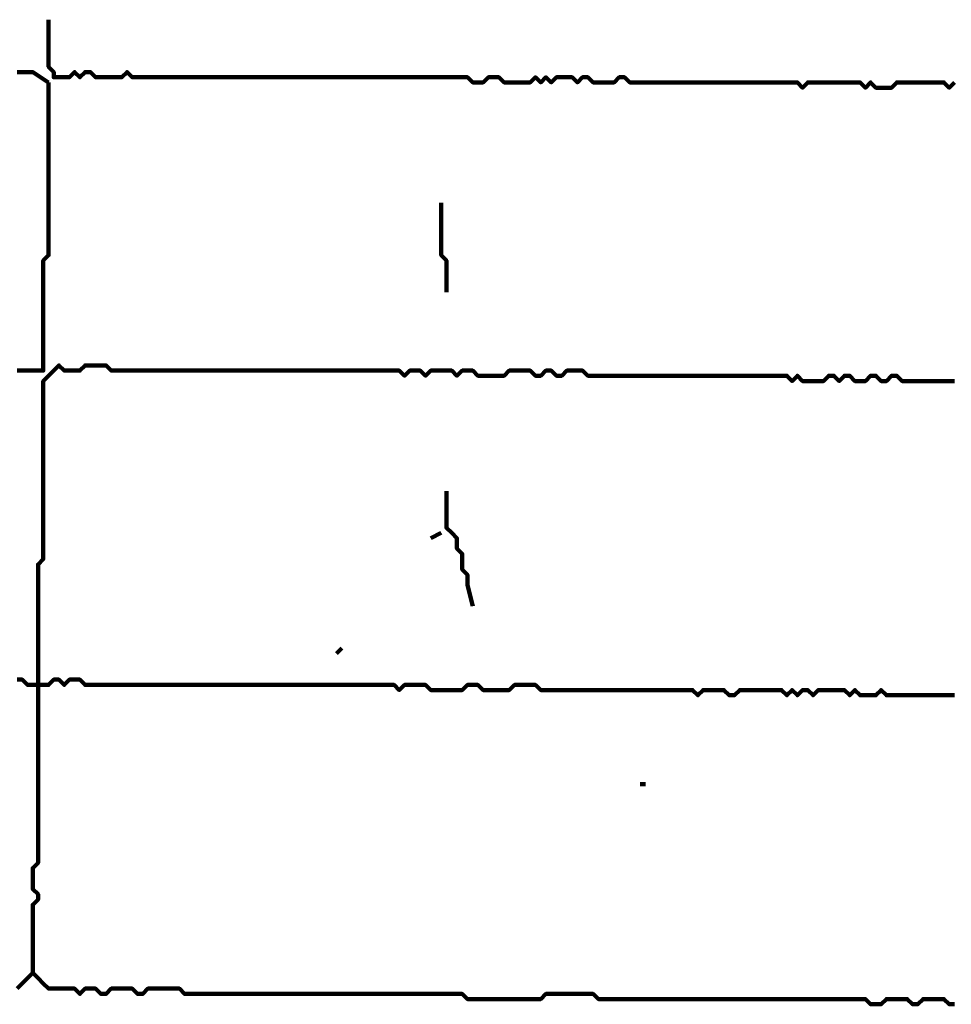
# Model space of a CAD drawing. Header units: metres. Extents: x 1959 to 4131, y 3282 to 4313.
# Tile 309 of 356: x 2428.6 to 2430.24, y 4299.43 to 4301.17. Entities that reach past the tile are written whole.
import ezdxf

# ---------------------------------------------------------------- set-up
doc = ezdxf.new("R2010")
doc.units = ezdxf.units.M
doc.layers.add('P', color=250, linetype='Continuous', lineweight=100)

msp = doc.modelspace()

# ---------------------------------------------------------------- linework, layer by layer
at = {"layer": 'P', "color": 0, "linetype": 'Continuous'}
for points in [[(2430.2448, 4301.0592), (2430.2356, 4301.0499), (2430.2263, 4301.0592), (2430.2171, 4301.0592), (2430.2079, 4301.0592), (2430.1986, 4301.0592), (2430.1894, 4301.0592), (2430.1802, 4301.0592), (2430.1709, 4301.0592), (2430.1617, 4301.0592), (2430.1525, 4301.0592), (2430.1432, 4301.0592), (2430.134, 4301.0499), (2430.1248, 4301.0499), (2430.1156, 4301.0499), (2430.1063, 4301.0499), (2430.0971, 4301.0592), (2430.0879, 4301.0499), (2430.0786, 4301.0592), (2430.0694, 4301.0592), (2430.0602, 4301.0592), (2430.0509, 4301.0592), (2430.0417, 4301.0592), (2430.0325, 4301.0592), (2430.0232, 4301.0592), (2430.014, 4301.0592), (2430.0048, 4301.0592), (2429.9956, 4301.0592), (2429.9863, 4301.0592), (2429.9771, 4301.0499), (2429.9679, 4301.0592), (2429.9586, 4301.0592), (2429.9494, 4301.0592), (2429.9402, 4301.0592), (2429.9309, 4301.0592), (2429.9217, 4301.0592), (2429.9125, 4301.0592), (2429.9032, 4301.0592), (2429.894, 4301.0592), (2429.8848, 4301.0592), (2429.8756, 4301.0592), (2429.8663, 4301.0592), (2429.8571, 4301.0592), (2429.8479, 4301.0592), (2429.8386, 4301.0592), (2429.8294, 4301.0592), (2429.8202, 4301.0592), (2429.8109, 4301.0592), (2429.8017, 4301.0592), (2429.7925, 4301.0592), (2429.7832, 4301.0592), (2429.774, 4301.0592), (2429.7648, 4301.0592), (2429.7556, 4301.0592), (2429.7463, 4301.0592), (2429.7371, 4301.0592), (2429.7279, 4301.0592), (2429.7186, 4301.0592), (2429.7094, 4301.0592), (2429.7002, 4301.0592), (2429.6909, 4301.0592), (2429.6817, 4301.0592), (2429.6725, 4301.0592), (2429.6632, 4301.0684), (2429.654, 4301.0684), (2429.6448, 4301.0592), (2429.6356, 4301.0592), (2429.6263, 4301.0592), (2429.6171, 4301.0592), (2429.6079, 4301.0592), (2429.5986, 4301.0684), (2429.5894, 4301.0684), (2429.5802, 4301.0592), (2429.5709, 4301.0684), (2429.5617, 4301.0684), (2429.5525, 4301.0684), (2429.5432, 4301.0684), (2429.534, 4301.0592), (2429.5248, 4301.0684), (2429.5156, 4301.0592), (2429.5063, 4301.0684), (2429.4971, 4301.0592), (2429.4879, 4301.0592), (2429.4786, 4301.0592), (2429.4694, 4301.0592), (2429.4602, 4301.0592), (2429.4509, 4301.0592), (2429.4417, 4301.0684), (2429.4325, 4301.0684), (2429.4232, 4301.0684), (2429.414, 4301.0592), (2429.4048, 4301.0592), (2429.3956, 4301.0592), (2429.3863, 4301.0684), (2429.3771, 4301.0684), (2429.3679, 4301.0684), (2429.3586, 4301.0684), (2429.3494, 4301.0684), (2429.3402, 4301.0684), (2429.3309, 4301.0684), (2429.3217, 4301.0684), (2429.3125, 4301.0684), (2429.3032, 4301.0684), (2429.294, 4301.0684), (2429.2848, 4301.0684), (2429.2756, 4301.0684), (2429.2663, 4301.0684), (2429.2571, 4301.0684), (2429.2479, 4301.0684), (2429.2386, 4301.0684), (2429.2294, 4301.0684), (2429.2202, 4301.0684), (2429.2109, 4301.0684), (2429.2017, 4301.0684), (2429.1925, 4301.0684), (2429.1832, 4301.0684), (2429.174, 4301.0684), (2429.1648, 4301.0684), (2429.1556, 4301.0684), (2429.1463, 4301.0684), (2429.1371, 4301.0684), (2429.1279, 4301.0684), (2429.1186, 4301.0684), (2429.1094, 4301.0684), (2429.1002, 4301.0684), (2429.0909, 4301.0684), (2429.0817, 4301.0684), (2429.0725, 4301.0684), (2429.0632, 4301.0684), (2429.054, 4301.0684), (2429.0448, 4301.0684), (2429.0356, 4301.0684), (2429.0263, 4301.0684), (2429.0171, 4301.0684), (2429.0079, 4301.0684), (2428.9986, 4301.0684), (2428.9894, 4301.0684), (2428.9802, 4301.0684), (2428.9709, 4301.0684), (2428.9617, 4301.0684), (2428.9525, 4301.0684), (2428.9432, 4301.0684), (2428.934, 4301.0684), (2428.9248, 4301.0684), (2428.9156, 4301.0684), (2428.9063, 4301.0684), (2428.8971, 4301.0684), (2428.8879, 4301.0684), (2428.8786, 4301.0684), (2428.8694, 4301.0684), (2428.8602, 4301.0684), (2428.8509, 4301.0684), (2428.8417, 4301.0684), (2428.8325, 4301.0684), (2428.8232, 4301.0684), (2428.814, 4301.0684), (2428.8048, 4301.0684), (2428.7956, 4301.0684), (2428.7863, 4301.0776), (2428.7771, 4301.0684), (2428.7679, 4301.0684), (2428.7586, 4301.0684), (2428.7494, 4301.0684), (2428.7402, 4301.0684), (2428.7309, 4301.0684), (2428.7217, 4301.0776), (2428.7125, 4301.0776), (2428.7032, 4301.0684), (2428.694, 4301.0776), (2428.6848, 4301.0684), (2428.6756, 4301.0684), (2428.6663, 4301.0684), (2428.6571, 4301.0684), (2428.6571, 4301.0776), (2428.6479, 4301.0869), (2428.6479, 4301.0961), (2428.6479, 4301.1053), (2428.6479, 4301.1146), (2428.6479, 4301.1238), (2428.6479, 4301.133), (2428.6479, 4301.1423), (2428.6479, 4301.1515), (2428.6479, 4301.1607), (2428.6479, 4301.1699)], [(2428.5925, 4301.0776), (2428.6017, 4301.0776), (2428.6109, 4301.0776), (2428.6202, 4301.0776), (2428.6479, 4301.0592)], [(2428.6479, 4301.0592), (2428.6479, 4301.0223), (2428.6479, 4301.013), (2428.6479, 4301.0038), (2428.6479, 4300.9946), (2428.6479, 4300.9853), (2428.6479, 4300.9761), (2428.6479, 4300.9669), (2428.6479, 4300.9576), (2428.6479, 4300.9484), (2428.6479, 4300.9392), (2428.6479, 4300.9299), (2428.6479, 4300.9207), (2428.6479, 4300.9115), (2428.6479, 4300.9023), (2428.6479, 4300.893), (2428.6479, 4300.8838), (2428.6479, 4300.8746), (2428.6479, 4300.8653), (2428.6479, 4300.8561), (2428.6479, 4300.8469), (2428.6479, 4300.8376), (2428.6479, 4300.8284), (2428.6479, 4300.8192), (2428.6479, 4300.8099), (2428.6479, 4300.8007), (2428.6479, 4300.7915), (2428.6479, 4300.7823), (2428.6479, 4300.773), (2428.6479, 4300.7638), (2428.6479, 4300.7546), (2428.6386, 4300.7453), (2428.6386, 4300.7361), (2428.6386, 4300.7269), (2428.6386, 4300.7176), (2428.6386, 4300.7084), (2428.6386, 4300.6992), (2428.6386, 4300.6899), (2428.6386, 4300.6807), (2428.6386, 4300.6715), (2428.6386, 4300.6623), (2428.6386, 4300.653), (2428.6386, 4300.6438), (2428.6386, 4300.6346), (2428.6386, 4300.6253), (2428.6386, 4300.6161), (2428.6386, 4300.6069), (2428.6386, 4300.5976), (2428.6386, 4300.5884), (2428.6386, 4300.5792), (2428.6386, 4300.5699), (2428.6386, 4300.5607), (2428.6386, 4300.5515), (2428.6294, 4300.5515), (2428.6202, 4300.5515), (2428.6109, 4300.5515), (2428.6017, 4300.5515), (2428.5925, 4300.5515)], [(2429.3402, 4300.8469), (2429.3402, 4300.8099), (2429.3402, 4300.8007), (2429.3402, 4300.7915), (2429.3402, 4300.7823), (2429.3402, 4300.773), (2429.3402, 4300.7638), (2429.3402, 4300.7546), (2429.3494, 4300.7453), (2429.3494, 4300.7361), (2429.3494, 4300.7269), (2429.3494, 4300.7176), (2429.3494, 4300.6899)], [(2428.6202, 4299.4899), (2428.6202, 4299.5269), (2428.6202, 4299.5361), (2428.6202, 4299.5453), (2428.6202, 4299.5546), (2428.6202, 4299.5638), (2428.6202, 4299.573), (2428.6202, 4299.5823), (2428.6202, 4299.5915), (2428.6202, 4299.6007), (2428.6202, 4299.6099), (2428.6294, 4299.6192), (2428.6294, 4299.6284), (2428.6202, 4299.6376), (2428.6202, 4299.6469), (2428.6202, 4299.6561), (2428.6202, 4299.6653), (2428.6202, 4299.6746), (2428.6294, 4299.6838), (2428.6294, 4299.693), (2428.6294, 4299.7023), (2428.6294, 4299.7115), (2428.6294, 4299.7207), (2428.6294, 4299.7299), (2428.6294, 4299.7392), (2428.6294, 4299.7484), (2428.6294, 4299.7576), (2428.6294, 4299.7669), (2428.6294, 4299.7761), (2428.6294, 4299.7853), (2428.6294, 4299.7946), (2428.6294, 4299.8038), (2428.6294, 4299.813), (2428.6294, 4299.8223), (2428.6294, 4299.8315), (2428.6294, 4299.8407), (2428.6294, 4299.8499), (2428.6294, 4299.8592), (2428.6294, 4299.8684), (2428.6294, 4299.8776), (2428.6294, 4299.8869), (2428.6294, 4299.8961), (2428.6294, 4299.9053), (2428.6294, 4299.9146), (2428.6294, 4299.9238), (2428.6294, 4299.933), (2428.6294, 4299.9423), (2428.6294, 4299.9515), (2428.6294, 4299.9607), (2428.6294, 4299.9699), (2428.6294, 4299.9792), (2428.6294, 4299.9884), (2428.6294, 4299.9976), (2428.6294, 4300.0069), (2428.6294, 4300.0161), (2428.6294, 4300.0253), (2428.6294, 4300.0346), (2428.6294, 4300.0438), (2428.6294, 4300.053), (2428.6294, 4300.0623), (2428.6294, 4300.0715), (2428.6294, 4300.0807), (2428.6294, 4300.0899), (2428.6294, 4300.0992), (2428.6294, 4300.1084), (2428.6294, 4300.1176), (2428.6294, 4300.1269), (2428.6294, 4300.1361), (2428.6294, 4300.1453), (2428.6294, 4300.1546), (2428.6294, 4300.1638), (2428.6294, 4300.173), (2428.6294, 4300.1823), (2428.6294, 4300.1915), (2428.6294, 4300.2007), (2428.6294, 4300.2099), (2428.6386, 4300.2192), (2428.6386, 4300.2284), (2428.6386, 4300.2376), (2428.6386, 4300.2469), (2428.6386, 4300.2561), (2428.6386, 4300.2653), (2428.6386, 4300.2746), (2428.6386, 4300.2838), (2428.6386, 4300.293), (2428.6386, 4300.3023), (2428.6386, 4300.3115), (2428.6386, 4300.3207), (2428.6386, 4300.3299), (2428.6386, 4300.3392), (2428.6386, 4300.3484), (2428.6386, 4300.3576), (2428.6386, 4300.3669), (2428.6386, 4300.3761), (2428.6386, 4300.3853), (2428.6386, 4300.3946), (2428.6386, 4300.4038), (2428.6386, 4300.413), (2428.6386, 4300.4223), (2428.6386, 4300.4315), (2428.6386, 4300.4407), (2428.6386, 4300.4499), (2428.6386, 4300.4592), (2428.6386, 4300.4684), (2428.6386, 4300.4776), (2428.6386, 4300.4869), (2428.6386, 4300.4961), (2428.6386, 4300.5053), (2428.6386, 4300.5146), (2428.6386, 4300.5238), (2428.6386, 4300.533), (2428.6479, 4300.5423), (2428.6571, 4300.5515), (2428.6663, 4300.5607), (2428.6756, 4300.5515), (2428.6848, 4300.5515), (2428.694, 4300.5515), (2428.7032, 4300.5515), (2428.7125, 4300.5607), (2428.7217, 4300.5607), (2428.7309, 4300.5607), (2428.7402, 4300.5607), (2428.7494, 4300.5607), (2428.7586, 4300.5515), (2428.7679, 4300.5515), (2428.7771, 4300.5515), (2428.7863, 4300.5515), (2428.7956, 4300.5515), (2428.8048, 4300.5515), (2428.814, 4300.5515), (2428.8232, 4300.5515), (2428.8325, 4300.5515), (2428.8417, 4300.5515), (2428.8509, 4300.5515), (2428.8602, 4300.5515), (2428.8694, 4300.5515), (2428.8786, 4300.5515), (2428.8879, 4300.5515), (2428.8971, 4300.5515), (2428.9063, 4300.5515), (2428.9156, 4300.5515), (2428.9248, 4300.5515), (2428.934, 4300.5515), (2428.9432, 4300.5515), (2428.9525, 4300.5515), (2428.9617, 4300.5515), (2428.9709, 4300.5515), (2428.9802, 4300.5515), (2428.9894, 4300.5515), (2428.9986, 4300.5515), (2429.0079, 4300.5515), (2429.0171, 4300.5515), (2429.0263, 4300.5515), (2429.0356, 4300.5515), (2429.0448, 4300.5515), (2429.054, 4300.5515), (2429.0632, 4300.5515), (2429.0725, 4300.5515), (2429.0817, 4300.5515), (2429.0909, 4300.5515), (2429.1002, 4300.5515), (2429.1094, 4300.5515), (2429.1186, 4300.5515), (2429.1279, 4300.5515), (2429.1371, 4300.5515), (2429.1463, 4300.5515), (2429.1556, 4300.5515), (2429.1648, 4300.5515), (2429.174, 4300.5515), (2429.1832, 4300.5515), (2429.1925, 4300.5515), (2429.2017, 4300.5515), (2429.2109, 4300.5515), (2429.2202, 4300.5515), (2429.2294, 4300.5515), (2429.2386, 4300.5515), (2429.2479, 4300.5515), (2429.2571, 4300.5515), (2429.2663, 4300.5515), (2429.2756, 4300.5423), (2429.2848, 4300.5515), (2429.294, 4300.5515), (2429.3032, 4300.5515), (2429.3125, 4300.5423), (2429.3217, 4300.5515), (2429.3309, 4300.5515), (2429.3402, 4300.5515), (2429.3494, 4300.5515), (2429.3586, 4300.5515), (2429.3679, 4300.5423), (2429.3771, 4300.5515), (2429.3863, 4300.5515), (2429.3956, 4300.5515), (2429.4048, 4300.5423), (2429.414, 4300.5423), (2429.4232, 4300.5423), (2429.4325, 4300.5423), (2429.4417, 4300.5423), (2429.4509, 4300.5423), (2429.4602, 4300.5515), (2429.4694, 4300.5515), (2429.4786, 4300.5515), (2429.4879, 4300.5515), (2429.4971, 4300.5515), (2429.5063, 4300.5423), (2429.5156, 4300.5423), (2429.5248, 4300.5515), (2429.534, 4300.5515), (2429.5432, 4300.5423), (2429.5525, 4300.5423), (2429.5617, 4300.5515), (2429.5709, 4300.5515), (2429.5802, 4300.5515), (2429.5894, 4300.5515), (2429.5986, 4300.5423), (2429.6079, 4300.5423), (2429.6171, 4300.5423), (2429.6263, 4300.5423), (2429.6356, 4300.5423), (2429.6448, 4300.5423), (2429.654, 4300.5423), (2429.6632, 4300.5423), (2429.6725, 4300.5423), (2429.6817, 4300.5423), (2429.6909, 4300.5423), (2429.7002, 4300.5423), (2429.7094, 4300.5423), (2429.7186, 4300.5423), (2429.7279, 4300.5423), (2429.7371, 4300.5423), (2429.7463, 4300.5423), (2429.7556, 4300.5423), (2429.7648, 4300.5423), (2429.774, 4300.5423), (2429.7832, 4300.5423), (2429.7925, 4300.5423), (2429.8017, 4300.5423), (2429.8109, 4300.5423), (2429.8202, 4300.5423), (2429.8294, 4300.5423), (2429.8386, 4300.5423), (2429.8479, 4300.5423), (2429.8571, 4300.5423), (2429.8663, 4300.5423), (2429.8756, 4300.5423), (2429.8848, 4300.5423), (2429.894, 4300.5423), (2429.9032, 4300.5423), (2429.9125, 4300.5423), (2429.9217, 4300.5423), (2429.9309, 4300.5423), (2429.9402, 4300.5423), (2429.9494, 4300.5423), (2429.9586, 4300.533), (2429.9679, 4300.5423), (2429.9771, 4300.533), (2429.9863, 4300.533), (2429.9956, 4300.533), (2430.0048, 4300.533), (2430.014, 4300.533), (2430.0232, 4300.5423), (2430.0325, 4300.5423), (2430.0417, 4300.533), (2430.0509, 4300.5423), (2430.0602, 4300.5423), (2430.0694, 4300.533), (2430.0786, 4300.533), (2430.0879, 4300.533), (2430.0971, 4300.5423), (2430.1063, 4300.5423), (2430.1156, 4300.533), (2430.1248, 4300.533), (2430.134, 4300.5423), (2430.1432, 4300.5423), (2430.1525, 4300.533), (2430.1617, 4300.533), (2430.1709, 4300.533), (2430.1802, 4300.533), (2430.1894, 4300.533), (2430.1986, 4300.533), (2430.2079, 4300.533), (2430.2171, 4300.533), (2430.2263, 4300.533), (2430.2356, 4300.533), (2430.2448, 4300.533)], [(2429.3494, 4300.3392), (2429.3494, 4300.3023), (2429.3494, 4300.293), (2429.3494, 4300.2838), (2429.3494, 4300.2746), (2429.3586, 4300.2653), (2429.3679, 4300.2561), (2429.3679, 4300.2469), (2429.3679, 4300.2376), (2429.3771, 4300.2284), (2429.3771, 4300.2192), (2429.3771, 4300.2099), (2429.3771, 4300.2007), (2429.3863, 4300.1915), (2429.3863, 4300.1823), (2429.3863, 4300.173), (2429.3956, 4300.1361)], [(2429.3217, 4300.2561), (2429.3402, 4300.2653)], [(2429.1648, 4300.0623), (2429.1556, 4300.053)], [(2428.5925, 4300.0069), (2428.6017, 4300.0069), (2428.6109, 4299.9976), (2428.6202, 4299.9976), (2428.6294, 4299.9976), (2428.6386, 4299.9976), (2428.6479, 4299.9976), (2428.6571, 4300.0069), (2428.6663, 4300.0069), (2428.6756, 4299.9976), (2428.6848, 4300.0069), (2428.694, 4300.0069), (2428.7032, 4300.0069), (2428.7125, 4299.9976), (2428.7217, 4299.9976), (2428.7309, 4299.9976), (2428.7402, 4299.9976), (2428.7494, 4299.9976), (2428.7586, 4299.9976), (2428.7679, 4299.9976), (2428.7771, 4299.9976), (2428.7863, 4299.9976), (2428.7956, 4299.9976), (2428.8048, 4299.9976), (2428.814, 4299.9976), (2428.8232, 4299.9976), (2428.8325, 4299.9976), (2428.8417, 4299.9976), (2428.8509, 4299.9976), (2428.8602, 4299.9976), (2428.8694, 4299.9976), (2428.8786, 4299.9976), (2428.8879, 4299.9976), (2428.8971, 4299.9976), (2428.9063, 4299.9976), (2428.9156, 4299.9976), (2428.9248, 4299.9976), (2428.934, 4299.9976), (2428.9432, 4299.9976), (2428.9525, 4299.9976), (2428.9617, 4299.9976), (2428.9709, 4299.9976), (2428.9802, 4299.9976), (2428.9894, 4299.9976), (2428.9986, 4299.9976), (2429.0079, 4299.9976), (2429.0171, 4299.9976), (2429.0263, 4299.9976), (2429.0356, 4299.9976), (2429.0448, 4299.9976), (2429.054, 4299.9976), (2429.0632, 4299.9976), (2429.0725, 4299.9976), (2429.0817, 4299.9976), (2429.0909, 4299.9976), (2429.1002, 4299.9976), (2429.1094, 4299.9976), (2429.1186, 4299.9976), (2429.1279, 4299.9976), (2429.1371, 4299.9976), (2429.1463, 4299.9976), (2429.1556, 4299.9976), (2429.1648, 4299.9976), (2429.174, 4299.9976), (2429.1832, 4299.9976), (2429.1925, 4299.9976), (2429.2017, 4299.9976), (2429.2109, 4299.9976), (2429.2202, 4299.9976), (2429.2294, 4299.9976), (2429.2386, 4299.9976), (2429.2479, 4299.9976), (2429.2571, 4299.9976), (2429.2663, 4299.9884), (2429.2756, 4299.9976), (2429.2848, 4299.9976), (2429.294, 4299.9976), (2429.3032, 4299.9976), (2429.3125, 4299.9976), (2429.3217, 4299.9884), (2429.3309, 4299.9884), (2429.3402, 4299.9884), (2429.3494, 4299.9884), (2429.3586, 4299.9884), (2429.3679, 4299.9884), (2429.3771, 4299.9884), (2429.3863, 4299.9976), (2429.3956, 4299.9976), (2429.4048, 4299.9976), (2429.414, 4299.9884), (2429.4232, 4299.9884), (2429.4325, 4299.9884), (2429.4417, 4299.9884), (2429.4509, 4299.9884), (2429.4602, 4299.9884), (2429.4694, 4299.9976), (2429.4786, 4299.9976), (2429.4879, 4299.9976), (2429.4971, 4299.9976), (2429.5063, 4299.9976), (2429.5156, 4299.9884), (2429.5248, 4299.9884), (2429.534, 4299.9884), (2429.5432, 4299.9884), (2429.5525, 4299.9884), (2429.5617, 4299.9884), (2429.5709, 4299.9884), (2429.5802, 4299.9884), (2429.5894, 4299.9884), (2429.5986, 4299.9884), (2429.6079, 4299.9884), (2429.6171, 4299.9884), (2429.6263, 4299.9884), (2429.6356, 4299.9884), (2429.6448, 4299.9884), (2429.654, 4299.9884), (2429.6632, 4299.9884), (2429.6725, 4299.9884), (2429.6817, 4299.9884), (2429.6909, 4299.9884), (2429.7002, 4299.9884), (2429.7094, 4299.9884), (2429.7186, 4299.9884), (2429.7279, 4299.9884), (2429.7371, 4299.9884), (2429.7463, 4299.9884), (2429.7556, 4299.9884), (2429.7648, 4299.9884), (2429.774, 4299.9884), (2429.7832, 4299.9884), (2429.7925, 4299.9792), (2429.8017, 4299.9884), (2429.8109, 4299.9884), (2429.8202, 4299.9884), (2429.8294, 4299.9884), (2429.8386, 4299.9884), (2429.8479, 4299.9792), (2429.8571, 4299.9792), (2429.8663, 4299.9884), (2429.8756, 4299.9884), (2429.8848, 4299.9884), (2429.894, 4299.9884), (2429.9032, 4299.9884), (2429.9125, 4299.9884), (2429.9217, 4299.9884), (2429.9309, 4299.9884), (2429.9402, 4299.9884), (2429.9494, 4299.9792), (2429.9586, 4299.9884), (2429.9679, 4299.9792), (2429.9771, 4299.9884), (2429.9863, 4299.9884), (2429.9956, 4299.9792), (2430.0048, 4299.9884), (2430.014, 4299.9884), (2430.0232, 4299.9884), (2430.0325, 4299.9884), (2430.0417, 4299.9884), (2430.0509, 4299.9884), (2430.0602, 4299.9792), (2430.0694, 4299.9884), (2430.0786, 4299.9792), (2430.0879, 4299.9792), (2430.0971, 4299.9792), (2430.1063, 4299.9792), (2430.1156, 4299.9884), (2430.1248, 4299.9792), (2430.134, 4299.9792), (2430.1432, 4299.9792), (2430.1525, 4299.9792), (2430.1617, 4299.9792), (2430.1709, 4299.9792), (2430.1802, 4299.9792), (2430.1894, 4299.9792), (2430.1986, 4299.9792), (2430.2079, 4299.9792), (2430.2171, 4299.9792), (2430.2263, 4299.9792), (2430.2356, 4299.9792), (2430.2448, 4299.9792)], [(2429.6909, 4299.8223), (2429.7002, 4299.8223)], [(2430.2448, 4299.4346), (2430.2356, 4299.4346), (2430.2263, 4299.4438), (2430.2171, 4299.4438), (2430.2079, 4299.4438), (2430.1986, 4299.4438), (2430.1894, 4299.4438), (2430.1802, 4299.4346), (2430.1709, 4299.4346), (2430.1617, 4299.4438), (2430.1525, 4299.4438), (2430.1432, 4299.4438), (2430.134, 4299.4438), (2430.1248, 4299.4438), (2430.1156, 4299.4346), (2430.1063, 4299.4346), (2430.0971, 4299.4346), (2430.0879, 4299.4438), (2430.0786, 4299.4438), (2430.0694, 4299.4438), (2430.0602, 4299.4438), (2430.0509, 4299.4438), (2430.0417, 4299.4438), (2430.0325, 4299.4438), (2430.0232, 4299.4438), (2430.014, 4299.4438), (2430.0048, 4299.4438), (2429.9956, 4299.4438), (2429.9863, 4299.4438), (2429.9771, 4299.4438), (2429.9679, 4299.4438), (2429.9586, 4299.4438), (2429.9494, 4299.4438), (2429.9402, 4299.4438), (2429.9309, 4299.4438), (2429.9217, 4299.4438), (2429.9125, 4299.4438), (2429.9032, 4299.4438), (2429.894, 4299.4438), (2429.8848, 4299.4438), (2429.8756, 4299.4438), (2429.8663, 4299.4438), (2429.8571, 4299.4438), (2429.8479, 4299.4438), (2429.8386, 4299.4438), (2429.8294, 4299.4438), (2429.8202, 4299.4438), (2429.8109, 4299.4438), (2429.8017, 4299.4438), (2429.7925, 4299.4438), (2429.7832, 4299.4438), (2429.774, 4299.4438), (2429.7648, 4299.4438), (2429.7556, 4299.4438), (2429.7463, 4299.4438), (2429.7371, 4299.4438), (2429.7279, 4299.4438), (2429.7186, 4299.4438), (2429.7094, 4299.4438), (2429.7002, 4299.4438), (2429.6909, 4299.4438), (2429.6817, 4299.4438), (2429.6725, 4299.4438), (2429.6632, 4299.4438), (2429.654, 4299.4438), (2429.6448, 4299.4438), (2429.6356, 4299.4438), (2429.6263, 4299.4438), (2429.6171, 4299.4438), (2429.6079, 4299.453), (2429.5986, 4299.453), (2429.5894, 4299.453), (2429.5802, 4299.453), (2429.5709, 4299.453), (2429.5617, 4299.453), (2429.5525, 4299.453), (2429.5432, 4299.453), (2429.534, 4299.453), (2429.5248, 4299.453), (2429.5156, 4299.4438), (2429.5063, 4299.4438), (2429.4971, 4299.4438), (2429.4879, 4299.4438), (2429.4786, 4299.4438), (2429.4694, 4299.4438), (2429.4602, 4299.4438), (2429.4509, 4299.4438), (2429.4417, 4299.4438), (2429.4325, 4299.4438), (2429.4232, 4299.4438), (2429.414, 4299.4438), (2429.4048, 4299.4438), (2429.3956, 4299.4438), (2429.3863, 4299.4438), (2429.3771, 4299.453), (2429.3679, 4299.453), (2429.3586, 4299.453), (2429.3494, 4299.453), (2429.3402, 4299.453), (2429.3309, 4299.453), (2429.3217, 4299.453), (2429.3125, 4299.453), (2429.3032, 4299.453), (2429.294, 4299.453), (2429.2848, 4299.453), (2429.2756, 4299.453), (2429.2663, 4299.453), (2429.2571, 4299.453), (2429.2479, 4299.453), (2429.2386, 4299.453), (2429.2294, 4299.453), (2429.2202, 4299.453), (2429.2109, 4299.453), (2429.2017, 4299.453), (2429.1925, 4299.453), (2429.1832, 4299.453), (2429.174, 4299.453), (2429.1648, 4299.453), (2429.1556, 4299.453), (2429.1463, 4299.453), (2429.1371, 4299.453), (2429.1279, 4299.453), (2429.1186, 4299.453), (2429.1094, 4299.453), (2429.1002, 4299.453), (2429.0909, 4299.453), (2429.0817, 4299.453), (2429.0725, 4299.453), (2429.0632, 4299.453), (2429.054, 4299.453), (2429.0448, 4299.453), (2429.0356, 4299.453), (2429.0263, 4299.453), (2429.0171, 4299.453), (2429.0079, 4299.453), (2428.9986, 4299.453), (2428.9894, 4299.453), (2428.9802, 4299.453), (2428.9709, 4299.453), (2428.9617, 4299.453), (2428.9525, 4299.453), (2428.9432, 4299.453), (2428.934, 4299.453), (2428.9248, 4299.453), (2428.9156, 4299.453), (2428.9063, 4299.453), (2428.8971, 4299.453), (2428.8879, 4299.453), (2428.8786, 4299.4623), (2428.8694, 4299.4623), (2428.8602, 4299.4623), (2428.8509, 4299.4623), (2428.8417, 4299.4623), (2428.8325, 4299.4623), (2428.8232, 4299.4623), (2428.814, 4299.453), (2428.8048, 4299.453), (2428.7956, 4299.4623), (2428.7863, 4299.4623), (2428.7771, 4299.4623), (2428.7679, 4299.4623), (2428.7586, 4299.4623), (2428.7494, 4299.453), (2428.7402, 4299.453), (2428.7309, 4299.4623), (2428.7217, 4299.4623), (2428.7125, 4299.4623), (2428.7032, 4299.453), (2428.694, 4299.4623), (2428.6848, 4299.4623), (2428.6756, 4299.4623), (2428.6663, 4299.4623), (2428.6571, 4299.4623), (2428.6479, 4299.4623), (2428.6386, 4299.4715), (2428.6294, 4299.4807), (2428.6202, 4299.4899), (2428.6109, 4299.4807), (2428.6017, 4299.4715), (2428.5925, 4299.4623)]]:
    msp.add_lwpolyline(points, dxfattribs=at)

doc.saveas('drawing.dxf')
